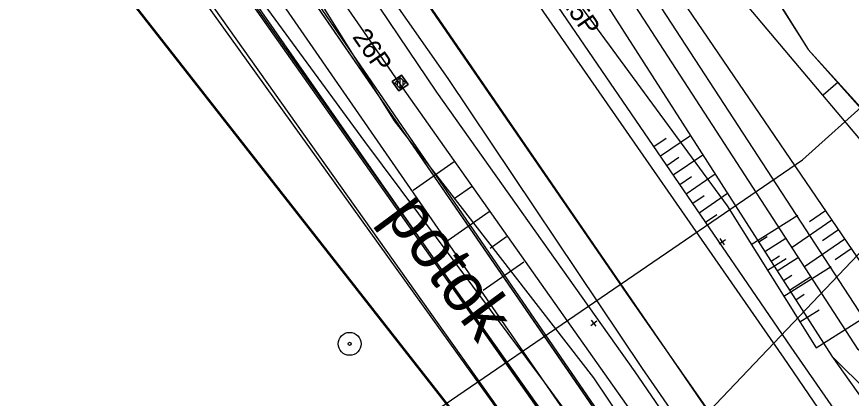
# Model space of a CAD drawing. Extents: x -469926 to -462499, y -1098642 to -1092733.
# Drawn here: x -465711.8 to -465657.2, y -1094686.3 to -1094661.3 of the extents above; entities that cross this region are included whole.
import ezdxf

# ---------------------------------------------------------------- set-up
doc = ezdxf.new("R2010")
doc.units = 0
for name, color, linetype in [('Vrstva 1', 7, 'Continuous'), ('Vrstva 10', 7, 'Continuous'), ('Vrstva 11', 7, 'Continuous'), ('Vrstva 12', 7, 'Continuous'), ('Vrstva 24', 7, 'Continuous'), ('Vrstva 4', 7, 'Continuous'), ('Vrstva 48', 7, 'Continuous'), ('Vrstva 6', 7, 'Continuous'), ('Vrstva 60', 7, 'Continuous'), ('Vrstva 63', 7, 'Continuous'), ('Vrstva 7', 7, 'Continuous')]:
    doc.layers.add(name, color=color, linetype=linetype)

# ---------------------------------------------------------------- blocks, each defined once
blk = doc.blocks.new('BP')
at = {"layer": 'Vrstva 63'}
for p, q in [((-0.75, 0.75), (-0.75, -0.75)), ((0.75, 0.75), (-0.75, 0.75)), ((0.75, -0.75), (0.75, 0.75)), ((-0.75, -0.75), (0.75, -0.75))]:
    blk.add_line(p, q, dxfattribs=at)
blk.add_lwpolyline([(-0.75, 0.75), (0.75, 0.75), (0.75, -0.75), (-0.75, -0.75)], close=True, dxfattribs=at)

msp = doc.modelspace()

# ---------------------------------------------------------------- linework, layer by layer
at = {"layer": 'Vrstva 1'}
for p, q in [((-465670.01, -1094647.6), (-465660.01, -1094663.44)), ((-465670.01, -1094647.6), (-465660.01, -1094663.44)), ((-465670.79, -1094691.66), (-465697.67, -1094652.61)), ((-465670.79, -1094691.66), (-465697.67, -1094652.61)), ((-465705.48, -1094658.78), (-465675.7, -1094696.82)), ((-465705.48, -1094658.78), (-465675.7, -1094696.82)), ((-465660.01, -1094663.44), (-465652.18, -1094672.09)), ((-465660.01, -1094663.44), (-465652.18, -1094672.09))]:
    msp.add_line(p, q, dxfattribs=at)
at = {"layer": 'Vrstva 10'}
for points in [[(-465713, -1094568.41), (-465707.97, -1094574.94), (-465696.43, -1094593.1), (-465670.01, -1094647.6), (-465660.01, -1094663.44), (-465652.18, -1094672.09), (-465617.16, -1094722.6)], [(-465550.16, -1094876.62), (-465554.38, -1094868.04), (-465568.94, -1094847.26), (-465601.89, -1094798.03), (-465620.33, -1094764.94), (-465620.33, -1094764.94), (-465670.79, -1094691.66), (-465697.67, -1094652.61)]]:
    msp.add_lwpolyline(points, dxfattribs=at)
at = {"layer": 'Vrstva 11'}
for p, q in [((-465686.913, -1094665.81), (-465686.913, -1094665.48)), ((-465686.726, -1094665.997), (-465686.726, -1094665.293)), ((-465686.539, -1094665.812), (-465686.539, -1094665.478))]:
    msp.add_line(p, q, dxfattribs=at)
msp.add_lwpolyline([(-465687.078, -1094665.645), (-465686.725, -1094665.292), (-465686.372, -1094665.645), (-465686.725, -1094665.998)], close=True, dxfattribs=at)
msp.add_lwpolyline([(-465687.078, -1094665.645), (-465686.725, -1094665.292), (-465686.372, -1094665.645), (-465686.725, -1094665.998), (-465687.078, -1094665.645)], dxfattribs=at)
at = {"layer": 'Vrstva 12'}
for p, q in [((-465660.37, -1094670.68), (-465652.64, -1094663.73)), ((-465660.37, -1094670.68), (-465652.64, -1094663.73)), ((-465661.2, -1094671.24), (-465660.37, -1094670.68)), ((-465661.2, -1094671.24), (-465660.37, -1094670.68)), ((-465685.54, -1094687.89), (-465661.2, -1094671.24)), ((-465685.54, -1094687.89), (-465661.2, -1094671.24))]:
    msp.add_line(p, q, dxfattribs=at)
at = {"layer": 'Vrstva 24'}
for radius in [0.75, 0.75, 0.1, 0.1]:
    msp.add_circle((-465690.04, -1094682.74), radius, dxfattribs=at)
at = {"layer": 'Vrstva 4'}
for p, q in [((-465672.86, -1094693.84), (-465700.43, -1094654.79)), ((-465672.86, -1094693.84), (-465700.43, -1094654.79)), ((-465702.17, -1094656.16), (-465674.33, -1094695.38)), ((-465702.17, -1094656.16), (-465674.33, -1094695.38)), ((-465670.79, -1094691.66), (-465652.18, -1094672.09)), ((-465670.79, -1094691.66), (-465652.18, -1094672.09))]:
    msp.add_line(p, q, dxfattribs=at)
at = {"layer": 'Vrstva 48'}
for p, q in [((-465670.106, -1094669.81), (-465669.309, -1094669.265)), ((-465670.106, -1094669.81), (-465669.309, -1094669.265)), ((-465669.683, -1094670.429), (-465667.708, -1094669.079)), ((-465669.683, -1094670.429), (-465667.708, -1094669.079)), ((-465669.26, -1094671.048), (-465668.477, -1094670.513)), ((-465669.26, -1094671.048), (-465668.477, -1094670.513)), ((-465668.836, -1094671.668), (-465666.899, -1094670.343)), ((-465668.836, -1094671.668), (-465666.899, -1094670.343)), ((-465667.989, -1094672.905), (-465666.091, -1094671.607)), ((-465667.989, -1094672.905), (-465666.091, -1094671.607)), ((-465668.413, -1094672.287), (-465667.646, -1094671.762)), ((-465668.413, -1094672.287), (-465667.646, -1094671.762)), ((-465667.566, -1094673.525), (-465666.814, -1094673.011)), ((-465667.566, -1094673.525), (-465666.814, -1094673.011)), ((-465667.142, -1094674.144), (-465665.282, -1094672.872)), ((-465667.142, -1094674.144), (-465665.282, -1094672.872)), ((-465666.719, -1094674.763), (-465665.982, -1094674.259)), ((-465666.719, -1094674.763), (-465665.982, -1094674.259)), ((-465658.864, -1094674.025), (-465659.903, -1094674.733)), ((-465658.864, -1094674.025), (-465659.903, -1094674.733)), ((-465658.442, -1094674.644), (-465661.055, -1094676.424)), ((-465658.442, -1094674.644), (-465661.055, -1094676.424)), ((-465658.019, -1094675.264), (-465659.07, -1094675.98)), ((-465658.019, -1094675.264), (-465659.07, -1094675.98)), ((-465657.597, -1094675.884), (-465660.239, -1094677.683)), ((-465657.597, -1094675.884), (-465660.239, -1094677.683)), ((-465657.175, -1094676.504), (-465658.237, -1094677.227)), ((-465657.175, -1094676.504), (-465658.237, -1094677.227))]:
    msp.add_line(p, q, dxfattribs=at)
for points in [[(-465658.041, -1094665.582), (-465659.024, -1094666.439)], [(-465658.041, -1094665.582), (-465659.024, -1094666.439)], [(-465683.188, -1094670.811), (-465685.877, -1094672.682)], [(-465683.188, -1094670.811), (-465685.877, -1094672.682)], [(-465682.045, -1094672.452), (-465683.12, -1094673.2)], [(-465682.045, -1094672.452), (-465683.12, -1094673.2)], [(-465680.903, -1094674.094), (-465683.586, -1094675.961)], [(-465680.903, -1094674.094), (-465683.586, -1094675.961)], [(-465663.731, -1094676.221), (-465660.678, -1094674.305)], [(-465663.731, -1094676.221), (-465660.678, -1094674.305)], [(-465679.76, -1094675.736), (-465680.832, -1094676.481)], [(-465679.76, -1094675.736), (-465680.832, -1094676.481)], [(-465678.618, -1094677.377), (-465681.294, -1094679.24)], [(-465678.618, -1094677.377), (-465681.294, -1094679.24)], [(-465662.667, -1094677.915), (-465661.437, -1094677.142)], [(-465662.667, -1094677.915), (-465661.437, -1094677.142)], [(-465661.604, -1094679.609), (-465658.503, -1094677.662)], [(-465661.604, -1094679.609), (-465658.503, -1094677.662)], [(-465660.541, -1094681.303), (-465659.29, -1094680.518)], [(-465660.541, -1094681.303), (-465659.29, -1094680.518)], [(-465659.477, -1094682.997), (-465656.327, -1094681.019)], [(-465659.477, -1094682.997), (-465656.327, -1094681.019)]]:
    msp.add_lwpolyline(points, dxfattribs=at)
at = {"layer": 'Vrstva 6'}
for p, q in [((-465750.934, -1094581.981), (-465615.957, -1094775.392)), ((-465663.241, -1094676.061), (-465662.689, -1094675.709)), ((-465663.241, -1094676.061), (-465662.689, -1094675.709)), ((-465662.837, -1094676.694), (-465661.454, -1094675.809)), ((-465662.837, -1094676.694), (-465661.454, -1094675.809)), ((-465662.433, -1094677.325), (-465661.878, -1094676.97)), ((-465662.433, -1094677.325), (-465661.878, -1094676.97)), ((-465662.028, -1094677.957), (-465660.638, -1094677.067)), ((-465662.028, -1094677.957), (-465660.638, -1094677.067)), ((-465661.624, -1094678.589), (-465661.066, -1094678.232)), ((-465661.624, -1094678.589), (-465661.066, -1094678.232)), ((-465661.22, -1094679.22), (-465659.822, -1094678.326)), ((-465661.22, -1094679.22), (-465659.822, -1094678.326)), ((-465660.816, -1094679.852), (-465660.255, -1094679.493)), ((-465660.816, -1094679.852), (-465660.255, -1094679.493))]:
    msp.add_line(p, q, dxfattribs=at)
for points in [[(-465764.57, -1094524.1), (-465744.54, -1094553.15), (-465728.17, -1094576.48), (-465711.62, -1094600.56), (-465689.57, -1094631.93), (-465682.97, -1094643.735), (-465676.37, -1094655.54), (-465658.45, -1094683.55), (-465643.77, -1094704.26), (-465629.83, -1094723.965), (-465615.89, -1094743.67), (-465598.7, -1094758.84), (-465586.6, -1094780.28), (-465568.25, -1094802.77), (-465557.01, -1094824.5), (-465549.26, -1094833.47), (-465549.2, -1094829.81)], [(-465542.645, -1094856.19), (-465561.38, -1094828.63), (-465575.13, -1094808.61), (-465592.17, -1094783.73), (-465605.09, -1094765.02), (-465619.31, -1094745.2), (-465646.85, -1094705.26), (-465661.57, -1094683.67), (-465677.31, -1094661.01), (-465693.87, -1094636.55), (-465698.42, -1094629.78), (-465716.18, -1094603.98), (-465733.73, -1094578.62), (-465748.29, -1094557.47), (-465768.97, -1094527.43)], [(-465759.83, -1094562.03), (-465724.66, -1094612.3), (-465708.74, -1094635.05), (-465698.93, -1094649.17), (-465687.13, -1094668.12), (-465674.06, -1094684.97), (-465656.74, -1094710.77), (-465644.72, -1094728.87), (-465624.87, -1094757.08), (-465617, -1094767.85), (-465608.19, -1094781.445)], [(-465434.36, -1095026.37), (-465448.49, -1095009.06), (-465466.41, -1094985.15), (-465481.4, -1094961.47), (-465496.39, -1094937.79), (-465514.47, -1094911.93), (-465541.255, -1094872.83), (-465568.04, -1094833.73), (-465581.135, -1094814.86), (-465597.23, -1094791.03), (-465612.74, -1094768.15), (-465622.568, -1094754.33), (-465641.197, -1094726.93), (-465652.461, -1094710.94), (-465670.86, -1094684.36), (-465683.59, -1094665.34), (-465705.04, -1094634.71), (-465721.42, -1094610.27), (-465739.86, -1094583.31), (-465754.366, -1094564.659), (-465741.97, -1094582.27)], [(-465601.1, -1094799.01), (-465619.15, -1094767.7), (-465625.621, -1094757.74), (-465636.356, -1094742.395), (-465646.95, -1094727.19), (-465657.996, -1094711.59), (-465677.28, -1094685.26), (-465689.046, -1094669.47), (-465702.48, -1094651.14), (-465710.3, -1094636.99), (-465726.9, -1094613.53), (-465741.385, -1094593.15), (-465755.87, -1094572.77)], [(-465741.97, -1094582.27), (-465721.96, -1094611.13), (-465705.49, -1094635.17), (-465696.21, -1094648.65), (-465684.35, -1094666.25), (-465671.36, -1094684.57), (-465662.225, -1094697.895), (-465653.09, -1094711.22), (-465642.9, -1094727.83), (-465633.03, -1094741.705), (-465623.16, -1094755.58), (-465614.39, -1094768.07), (-465597.56, -1094792.02), (-465581.68, -1094815.22), (-465569.22, -1094833.47), (-465562.56, -1094841.729)], [(-465711.62, -1094600.56), (-465688.58, -1094629.09), (-465673.68, -1094652.27), (-465655.08, -1094679.58), (-465632.16, -1094701.61), (-465626.959, -1094703.599)], [(-465554.782, -1094838.336), (-465561.22, -1094827.85), (-465568.03, -1094817.695), (-465574.84, -1094807.54), (-465591.54, -1094783.32), (-465604.48, -1094764.79), (-465618.47, -1094744.5), (-465632.12, -1094724.795), (-465645.77, -1094705.09), (-465653.445, -1094694.02), (-465661.12, -1094682.95), (-465676.35, -1094660.68), (-465692.91, -1094635.8)], [(-465628.678, -1094705.889), (-465635.69, -1094701.33), (-465656.72, -1094683.11), (-465675.29, -1094654.47), (-465681.871, -1094645.701)], [(-465658.45, -1094683.55), (-465636.49, -1094705.33), (-465630.253, -1094708.752)]]:
    msp.add_lwpolyline(points, dxfattribs=at)
at = {"layer": 'Vrstva 60'}
for points in [[(-465744.544, -1094573.584), (-465736.2, -1094585.78), (-465720.14, -1094609.15), (-465704.28, -1094632.25), (-465683.01, -1094663.19), (-465668.85, -1094683.82), (-465660.15, -1094696.49), (-465651.989, -1094708.29), (-465639.45, -1094726.56), (-465634.45, -1094733.83), (-465625.22, -1094747.28), (-465612.47, -1094765.86), (-465597.64, -1094787.45), (-465581.093, -1094811.54)], [(-465643.795, -1094720.116), (-465660.074, -1094696.371), (-465671.687, -1094679.734), (-465699.645, -1094639.047), (-465728.004, -1094597.776), (-465734.08, -1094588.92)]]:
    msp.add_lwpolyline(points, dxfattribs=at)
at = {"layer": 'Vrstva 63'}
for p, q in [((-465665.822, -1094676.193), (-465665.409, -1094675.91)), ((-465665.822, -1094676.193), (-465665.409, -1094675.91)), ((-465665.474, -1094676.258), (-465665.757, -1094675.845)), ((-465665.474, -1094676.258), (-465665.757, -1094675.845)), ((-465665.616, -1094676.052), (-465665.616, -1094676.052)), ((-465665.616, -1094676.052), (-465665.616, -1094676.052)), ((-465674.236, -1094681.542), (-465673.837, -1094681.239)), ((-465674.236, -1094681.542), (-465673.837, -1094681.239)), ((-465673.885, -1094681.59), (-465674.188, -1094681.191)), ((-465673.885, -1094681.59), (-465674.188, -1094681.191)), ((-465674.037, -1094681.391), (-465674.037, -1094681.391)), ((-465674.037, -1094681.391), (-465674.037, -1094681.391))]:
    msp.add_line(p, q, dxfattribs=at)
for points in [[(-465643.795, -1094730.792), (-465697.503, -1094652.576), (-465731.074, -1094605.861), (-465743.083, -1094588.92)], [(-465643.795, -1094730.792), (-465697.503, -1094652.576), (-465731.074, -1094605.861), (-465743.083, -1094588.92)], [(-465643.795, -1094727.153), (-465655.035, -1094710.492), (-465662.553, -1094699.953), (-465686.815, -1094665.598), (-465696.914, -1094650.943), (-465723.836, -1094612.144), (-465739.063, -1094588.92)], [(-465643.795, -1094727.153), (-465655.035, -1094710.492), (-465662.553, -1094699.953), (-465686.815, -1094665.598), (-465696.914, -1094650.943), (-465723.836, -1094612.144), (-465739.063, -1094588.92)], [(-465643.795, -1094720.116), (-465660.074, -1094696.371), (-465671.687, -1094679.734), (-465699.645, -1094639.047), (-465728.004, -1094597.776), (-465734.08, -1094588.92)], [(-465724.225, -1094588.92), (-465713.71, -1094604.81), (-465698.292, -1094627.056), (-465676.426, -1094658.533), (-465665.317, -1094673.695), (-465659.477, -1094682.997)], [(-465724.225, -1094588.92), (-465713.71, -1094604.81), (-465698.292, -1094627.056), (-465676.426, -1094658.533), (-465665.317, -1094673.695), (-465659.477, -1094682.997)], [(-465698.906, -1094588.92), (-465696.22, -1094593.11), (-465669.861, -1094647.689), (-465660.002, -1094663.455)], [(-465698.906, -1094588.92), (-465696.22, -1094593.11), (-465669.861, -1094647.689), (-465660.002, -1094663.455)], [(-465663.637, -1094723.021), (-465658.838, -1094733.286), (-465654, -1094726.974), (-465675.795, -1094696.787), (-465705.547, -1094658.755), (-465738.729, -1094611.43)], [(-465663.637, -1094723.021), (-465658.838, -1094733.286), (-465654, -1094726.974), (-465675.795, -1094696.787), (-465705.547, -1094658.755), (-465738.729, -1094611.43)], [(-465643.795, -1094700.325), (-465644.085, -1094699.908), (-465689.14, -1094630.718)], [(-465644.933, -1094683.169), (-465689.14, -1094630.718)], [(-465643.795, -1094700.325), (-465644.085, -1094699.908), (-465689.14, -1094630.718)], [(-465644.933, -1094683.169), (-465689.14, -1094630.718)], [(-465699.418, -1094653.245), (-465675.287, -1094688.16), (-465668.059, -1094700.056)], [(-465699.418, -1094653.245), (-465675.287, -1094688.16), (-465668.059, -1094700.056)], [(-465672.799, -1094693.719), (-465701.066, -1094653.682)], [(-465672.799, -1094693.719), (-465701.066, -1094653.682)], [(-465703.581, -1094654.679), (-465670.411, -1094700.892)], [(-465703.581, -1094654.679), (-465670.411, -1094700.892)], [(-465660.002, -1094663.455), (-465652.178, -1094672.204)], [(-465660.002, -1094663.455), (-465652.178, -1094672.204)]]:
    msp.add_lwpolyline(points, dxfattribs=at)

# ---------------------------------------------------------------- block references
at = {"layer": 'Vrstva 11', "xscale": 0.5, "yscale": 0.5, "rotation": 34.46488838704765}
msp.add_blockref('BP', (-465686.727, -1094665.645), dxfattribs=at)

# ---------------------------------------------------------------- texts
at = {"layer": 'Vrstva 11'}
for s, p in [('25P', (-465676.266, -1094660.214)), ('26P', (-465689.895, -1094662.624))]:
    msp.add_text(s, height=1.25, rotation=304.6412, dxfattribs=at).set_placement(p)
at = {"layer": 'Vrstva 7'}
msp.add_text('potok', height=3.2, rotation=306.4956, dxfattribs=at).set_placement((-465687.862, -1094674.35))
msp.add_text('potok', height=3.2, rotation=306.4956, dxfattribs=at).set_placement((-465687.862, -1094674.35))

doc.saveas('drawing.dxf')
